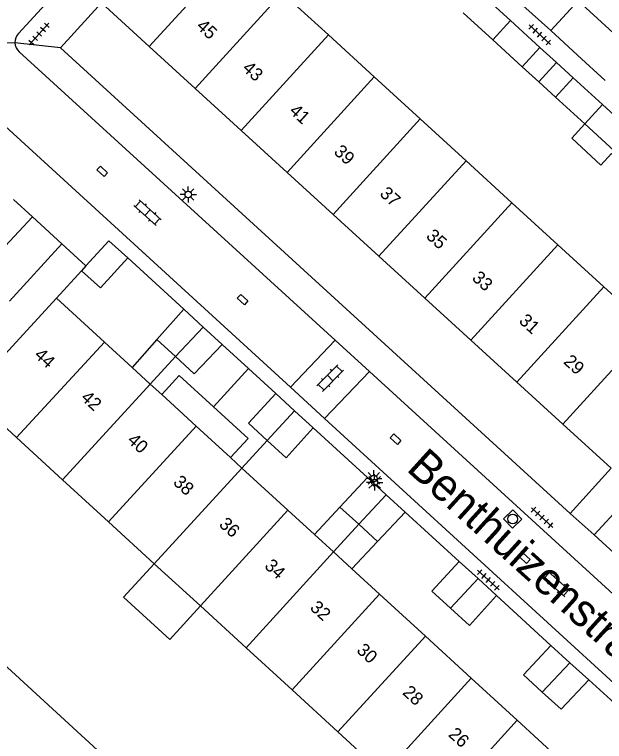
# Model space of a CAD drawing. Extents: x 128000 to 131008, y 398996 to 402500.
# Drawn here: x 129052.1 to 129097.6, y 399431.8 to 399487.9 of the extents above; entities that cross this region are included whole.
import ezdxf

# ---------------------------------------------------------------- set-up
doc = ezdxf.new("R2010")
doc.units = 0
for name, color, linetype in [('gg-afsc-erfafscheiding', 7, 'Continuous'), ('gg-anno-huisnummerreeks BGT', 7, 'Continuous'), ('gg-anno-openbare ruimte label', 7, 'Continuous'), ('gg-bbg-bijgebouw', 7, 'Continuous'), ('gg-bbg-gedigitaliseerde bebouwing', 7, 'Continuous'), ('gg-bbg-gedigitaliseerde bijgebouw', 7, 'Continuous'), ('gg-bbg-hoofdgebouw', 7, 'Continuous'), ('gg-bbg-luifel en loopbrug', 7, 'Continuous'), ('gg-bbg-tussenscheiding', 7, 'Continuous'), ('gg-knt-verharding', 7, 'Continuous'), ('gg-kntw-beschoeiing', 7, 'Continuous'), ('gt-grn-weggrens', 7, 'Continuous'), ('gt-symb-klinker verharding', 7, 'Continuous'), ('gt-symb-kolk center center', 7, 'Continuous'), ('gt-symb-lichtmast', 7, 'Continuous'), ('gt-symb-rioolschacht', 7, 'Continuous'), ('gt-symb-tegel verharding', 7, 'Continuous')]:
    doc.layers.add(name, color=color, linetype=linetype)

# ---------------------------------------------------------------- blocks, each defined once
blk = doc.blocks.new('gt0-TEG1')
at = {"layer": 'gt-symb-tegel verharding'}
for p, q in [((-1.125, 0), (1.125, 0)), ((-0.9, -0.25), (-0.9, 0.25)), ((-0.45, -0.25), (-0.45, 0.25)), ((0, -0.25), (0, 0.25)), ((0.45, -0.25), (0.45, 0.25)), ((0.9, -0.25), (0.9, 0.25))]:
    blk.add_line(p, q, dxfattribs=at)
blk = doc.blocks.new('gt0-KOLKCC')
at = {"layer": 'gt-symb-kolk center center'}
blk.add_lwpolyline([(-0.375, 0.2), (0.375, 0.2), (0.375, -0.2), (-0.375, -0.2)], close=True, dxfattribs=at)
blk = doc.blocks.new('gt0-KL1')
at = {"layer": 'gt-symb-klinker verharding'}
for p, q in [((-1.15, 0.3), (1.15, 0.3)), ((-1, -0.3), (-1, 0.3)), ((-0.5, 0.3), (-0.5, 0.45)), ((0, -0.3), (0, 0.3)), ((0.5, 0.3), (0.5, 0.45)), ((1, -0.3), (1, 0.3)), ((-1.15, -0.3), (1.15, -0.3)), ((-0.5, -0.45), (-0.5, -0.3)), ((0.5, -0.45), (0.5, -0.3))]:
    blk.add_line(p, q, dxfattribs=at)
blk = doc.blocks.new('gt0-LMAST')
at = {"layer": 'gt-symb-lichtmast'}
for p, q in [((-0.005, 0.246), (-0.005, 0.621)), ((-0.182, 0.173), (-0.447, 0.438)), ((0.172, 0.173), (0.437, 0.438)), ((-0.255, -0.004), (-0.63, -0.004)), ((-0.182, -0.181), (-0.447, -0.446)), ((-0.005, -0.254), (-0.005, -0.629)), ((0.437, -0.446), (0.172, -0.181)), ((0.245, -0.004), (0.62, -0.004))]:
    blk.add_line(p, q, dxfattribs=at)
blk.add_circle((-0.005, -0.004), 0.25, dxfattribs=at)
blk = doc.blocks.new('gt0-RS')
at = {"layer": 'gt-symb-rioolschacht'}
blk.add_lwpolyline([(-0.5, -0.5), (0.5, -0.5), (0.5, 0.5), (-0.5, 0.5)], close=True, dxfattribs=at)
blk.add_circle((0, 0), 0.375, dxfattribs=at)

msp = doc.modelspace()

# ---------------------------------------------------------------- linework, layer by layer
at = {"layer": 'gg-afsc-erfafscheiding'}
msp.add_line((129091.27, 399488.59), (129093.41, 399486.651), dxfattribs=at)
at = {"layer": 'gg-bbg-bijgebouw'}
for p, q in [((129053.43, 399472.3), (129051.98, 399473.63)), ((129051.33, 399470.02), (129053.43, 399472.3)), ((129057.56, 399468.502), (129057.22, 399468.13)), ((129065.1, 399465.17), (129063.03, 399462.83)), ((129066.614, 399463.784), (129065.1, 399465.17)), ((129068.061, 399462.46), (129066.614, 399463.784)), ((129063.03, 399462.83), (129064.472, 399461.512)), ((129073.655, 399457.335), (129072.21, 399458.66)), ((129075.1, 399456.01), (129073.655, 399457.335)), ((129079.27, 399452.19), (129077.15, 399449.91)), ((129080.73, 399450.86), (129079.27, 399452.19)), ((129082.19, 399449.53), (129080.73, 399450.86)), ((129077.15, 399449.91), (129078.6, 399448.585)), ((129080.05, 399447.26), (129082.19, 399449.53)), ((129078.6, 399448.585), (129080.05, 399447.26)), ((129087.803, 399444.393), (129086.35, 399445.72)), ((129089.23, 399443.09), (129087.803, 399444.393)), ((129094.89, 399437.91), (129093.43, 399439.23)), ((129096.35, 399436.59), (129094.89, 399437.91))]:
    msp.add_line(p, q, dxfattribs=at)
for points in [[(129060.78, 399469.12), (129059.33, 399470.44), (129057.56, 399468.502)], [(129057.22, 399468.13), (129058.68, 399466.81), (129060.78, 399469.12)], [(129064.472, 399461.512), (129065.92, 399460.19), (129068.061, 399462.46)], [(129072.21, 399458.66), (129070.09, 399456.37), (129071.548, 399455.038)], [(129071.548, 399455.038), (129073, 399453.71), (129075.1, 399456.01)], [(129086.35, 399445.72), (129084.24, 399443.44), (129085.693, 399442.113)], [(129085.693, 399442.113), (129087.14, 399440.79), (129089.23, 399443.09)], [(129093.43, 399439.23), (129091.31, 399436.97), (129092.763, 399435.643)], [(129092.763, 399435.643), (129094.21, 399434.32), (129096.35, 399436.59)]]:
    msp.add_lwpolyline(points, dxfattribs=at)
at = {"layer": 'gg-bbg-gedigitaliseerde bebouwing'}
for p, q in [((129052.208, 399455.274), (129048.52, 399458.65)), ((129055.764, 399452.018), (129052.208, 399455.274)), ((129059.309, 399448.772), (129055.764, 399452.018)), ((129062.833, 399445.546), (129059.309, 399448.772)), ((129066.39, 399442.289), (129062.833, 399445.546)), ((129069.924, 399439.054), (129066.39, 399442.289)), ((129073.463, 399435.814), (129069.924, 399439.054)), ((129076.992, 399432.583), (129073.463, 399435.814)), ((129080.534, 399429.34), (129076.992, 399432.583))]:
    msp.add_line(p, q, dxfattribs=at)
at = {"layer": 'gg-bbg-gedigitaliseerde bijgebouw'}
for p, q in [((129088.04, 399489.5), (129090.303, 399487.432)), ((129088.94, 399485.94), (129086.67, 399488.01)), ((129090.303, 399487.432), (129092.57, 399485.36)), ((129095.48, 399484.75), (129093.41, 399486.651)), ((129091.21, 399483.87), (129088.94, 399485.94)), ((129092.57, 399485.36), (129091.21, 399483.87)), ((129097.605, 399482.811), (129095.48, 399484.75)), ((129093.77, 399481.53), (129095.13, 399483.02)), ((129097.4, 399480.95), (129095.13, 399483.02)), ((129096.04, 399479.46), (129093.77, 399481.53)), ((129099.66, 399478.89), (129097.4, 399480.95))]:
    msp.add_line(p, q, dxfattribs=at)
for points in [[(129099.085, 399484.431), (129099.712, 399485.114), (129095.528, 399488.956), (129093.41, 399486.651)], [(129096.04, 399479.46), (129098.3, 399477.39), (129099.66, 399478.89)]]:
    msp.add_lwpolyline(points, dxfattribs=at)
at = {"layer": 'gg-bbg-hoofdgebouw'}
for p, q in [((129072.711, 399489.561), (129076.259, 399486.319)), ((129062.445, 399485.425), (129058.755, 399488.795)), ((129076.259, 399486.319), (129079.799, 399483.083)), ((129065.988, 399482.189), (129062.445, 399485.425)), ((129079.799, 399483.083), (129083.339, 399479.848)), ((129069.533, 399478.952), (129065.988, 399482.189)), ((129083.339, 399479.848), (129086.885, 399476.608)), ((129073.071, 399475.722), (129069.533, 399478.952)), ((129086.885, 399476.608), (129090.424, 399473.373)), ((129076.619, 399472.482), (129073.071, 399475.722)), ((129090.424, 399473.373), (129093.966, 399470.136)), ((129080.16, 399469.248), (129076.619, 399472.482)), ((129093.966, 399470.136), (129097.509, 399466.898)), ((129083.707, 399466.008), (129080.16, 399469.248)), ((129097.509, 399466.898), (129101.051, 399463.66)), ((129048.52, 399458.65), (129055.29, 399466.02)), ((129055.29, 399466.02), (129058.982, 399462.639)), ((129087.243, 399462.779), (129083.707, 399466.008)), ((129058.982, 399462.639), (129061.125, 399460.677)), ((129090.79, 399459.54), (129087.243, 399462.779)), ((129061.125, 399460.677), (129062.52, 399459.4)), ((129062.52, 399459.4), (129063.405, 399458.589)), ((129094.334, 399456.304), (129090.79, 399459.54)), ((129063.405, 399458.589), (129066.053, 399456.164)), ((129098.061, 399452.9), (129094.334, 399456.304)), ((129066.053, 399456.164), (129068.718, 399453.724)), ((129068.718, 399453.724), (129069.593, 399452.923)), ((129069.593, 399452.923), (129073.132, 399449.682)), ((129073.132, 399449.682), (129075.188, 399447.8)), ((129075.188, 399447.8), (129076.661, 399446.451)), ((129076.661, 399446.451), (129078.07, 399445.16)), ((129078.07, 399445.16), (129080.202, 399443.208)), ((129080.202, 399443.208), (129083.744, 399439.964)), ((129083.744, 399439.964), (129087.284, 399436.723)), ((129087.284, 399436.723), (129090.822, 399433.482)), ((129090.822, 399433.482), (129094.342, 399430.259))]:
    msp.add_line(p, q, dxfattribs=at)
at = {"layer": 'gg-bbg-luifel en loopbrug'}
for p, q in [((129092.57, 399485.36), (129093.85, 399484.19)), ((129091.21, 399483.87), (129092.49, 399482.7)), ((129092.49, 399482.7), (129093.85, 399484.19)), ((129093.85, 399484.19), (129095.13, 399483.02)), ((129092.49, 399482.7), (129093.77, 399481.53)), ((129063.03, 399462.83), (129061.125, 399460.677)), ((129068.061, 399462.46), (129070.105, 399460.588)), ((129064.472, 399461.512), (129062.52, 399459.4)), ((129067.404, 399457.639), (129070.105, 399460.588)), ((129070.105, 399460.588), (129072.21, 399458.66)), ((129071.548, 399455.038), (129069.593, 399452.923)), ((129077.15, 399449.91), (129075.188, 399447.8)), ((129078.6, 399448.585), (129076.661, 399446.451)), ((129080.05, 399447.26), (129078.07, 399445.16))]:
    msp.add_line(p, q, dxfattribs=at)
for points in [[(129096.04, 399479.46), (129095.027, 399478.354), (129097.288, 399476.284), (129098.104, 399477.175), (129099.386, 399476.002)], [(129063.405, 399458.589), (129064.756, 399460.064), (129067.404, 399457.639)], [(129067.404, 399457.639), (129070.068, 399455.199), (129068.718, 399453.724)], [(129062.833, 399445.546), (129060.469, 399442.965), (129064.026, 399439.708), (129066.39, 399442.289)]]:
    msp.add_lwpolyline(points, dxfattribs=at)
at = {"layer": 'gg-bbg-tussenscheiding'}
for p, q in [((129062.445, 399485.425), (129069.174, 399492.794)), ((129065.988, 399482.189), (129072.711, 399489.561)), ((129090.303, 399487.432), (129088.94, 399485.94)), ((129069.533, 399478.952), (129076.259, 399486.319)), ((129073.071, 399475.722), (129079.799, 399483.083)), ((129097.4, 399480.95), (129096.04, 399479.46)), ((129076.619, 399472.482), (129083.339, 399479.848)), ((129080.16, 399469.248), (129086.885, 399476.608)), ((129083.707, 399466.008), (129090.424, 399473.373)), ((129087.243, 399462.779), (129093.966, 399470.136)), ((129090.79, 399459.54), (129097.509, 399466.898)), ((129064.472, 399461.512), (129066.614, 399463.784)), ((129094.334, 399456.304), (129101.051, 399463.66)), ((129052.208, 399455.274), (129058.982, 399462.639)), ((129055.764, 399452.018), (129062.52, 399459.4)), ((129071.548, 399455.038), (129073.655, 399457.335)), ((129059.309, 399448.772), (129066.053, 399456.164)), ((129062.833, 399445.546), (129069.593, 399452.923)), ((129078.6, 399448.585), (129080.73, 399450.86)), ((129066.39, 399442.289), (129073.132, 399449.682)), ((129069.924, 399439.054), (129076.661, 399446.451)), ((129085.693, 399442.113), (129087.803, 399444.393)), ((129073.463, 399435.814), (129080.202, 399443.208)), ((129076.992, 399432.583), (129083.744, 399439.964)), ((129092.763, 399435.643), (129094.89, 399437.91)), ((129080.534, 399429.34), (129087.284, 399436.723)), ((129084.082, 399426.092), (129090.822, 399433.482))]:
    msp.add_line(p, q, dxfattribs=at)
at = {"layer": 'gg-knt-verharding'}
for p, q in [((129055.6, 399485.32), (129058.755, 399488.795)), ((129054.428, 399488.676), (129052.36, 399486.43)), ((129052.404, 399485.014), (129076.785, 399462.79)), ((129094.9, 399449.41), (129055.6, 399485.32)), ((129073.329, 399459.162), (129045.278, 399484.798)), ((129055.71, 399470.21), (129053.43, 399472.3)), ((129051.67, 399465.8), (129055.71, 399470.21)), ((129060.78, 399469.12), (129065.1, 399465.17)), ((129055.29, 399466.02), (129057.22, 399468.13)), ((129073.329, 399459.162), (129076.785, 399462.79)), ((129076.785, 399462.79), (129079.427, 399460.364)), ((129075.966, 399456.731), (129079.427, 399460.364)), ((129079.427, 399460.364), (129098.812, 399442.665)), ((129075.966, 399456.731), (129073.329, 399459.162)), ((129107.257, 399428.103), (129075.966, 399456.731)), ((129075.1, 399456.01), (129079.27, 399452.19)), ((129098.061, 399452.9), (129094.9, 399449.41)), ((129096.75, 399447.78), (129100.79, 399452.16)), ((129082.19, 399449.53), (129086.35, 399445.72)), ((129102.54, 399442.48), (129096.75, 399447.78)), ((129089.23, 399443.09), (129093.43, 399439.23)), ((129119.83, 399415.06), (129096.35, 399436.59))]:
    msp.add_line(p, q, dxfattribs=at)
for centre, radius, start, end in [((129053.075, 399485.743), 0.992, 136.1535, 181.7394), ((129053.074, 399485.744), 0.991, 181.7731, 227.4232)]:
    msp.add_arc(centre, radius, start, end, dxfattribs=at)
at = {"layer": 'gg-kntw-beschoeiing'}
msp.add_lwpolyline([(129093.5, 399398.98), (129041.7, 399446.55), (129038.87, 399446.68), (129038.161, 399447.283)], dxfattribs=at)
at = {"layer": 'gt-grn-weggrens'}
for p, q in [((129052.084, 399485.713), (129044.97, 399485.401)), ((129055.6, 399485.32), (129052.084, 399485.713)), ((129055.71, 399470.21), (129057.56, 399468.502)), ((129096.75, 399447.78), (129094.9, 399449.41))]:
    msp.add_line(p, q, dxfattribs=at)

# ---------------------------------------------------------------- block references
at = {"layer": 'gt-symb-klinker verharding'}
for p, rotation in [((129062.312, 399472.617), -41.83814925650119), ((129076.4, 399459.864), 45.32415936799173), ((129093.855, 399443.977), -41.83814925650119)]:
    msp.add_blockref('gt0-KL1', p, dxfattribs=dict(at, rotation=rotation))
at = {"layer": 'gt-symb-kolk center center'}
for p, rotation in [((129058.819, 399475.801), 137.6761834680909), ((129069.647, 399465.915), 137.59519959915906), ((129081.44, 399455.151), -42.60899614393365), ((129091.415, 399445.967), 137.3910038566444)]:
    msp.add_blockref('gt0-KOLKCC', p, dxfattribs=dict(at, rotation=rotation))
at = {"layer": 'gt-symb-lichtmast'}
for p in [(129065.457, 399474.02), (129079.774, 399452.131), (129079.836, 399451.821)]:
    msp.add_blockref('gt0-LMAST', p, dxfattribs=at)
at = {"layer": 'gt-symb-rioolschacht', "rotation": 43.29864539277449}
msp.add_blockref('gt0-RS', (129090.472, 399448.997), dxfattribs=at)
at = {"layer": 'gt-symb-tegel verharding'}
for p, rotation in [((129053.947, 399486.392), 47.91906958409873), ((129092.566, 399486.34), -42.52804406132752), ((129092.748, 399449.108), -42.36616983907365), ((129088.591, 399444.291), -42.36616983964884)]:
    msp.add_blockref('gt0-TEG1', p, dxfattribs=dict(at, rotation=rotation))

# ---------------------------------------------------------------- texts
at = {"layer": 'gg-anno-huisnummerreeks BGT'}
for s, rotation, p in [('45', 317.6, (129066.017, 399486.903)), ('43', 317.6, (129069.56, 399483.667)), ('41', 317.6, (129073.18, 399480.362)), ('39', 317.6, (129076.618, 399477.223)), ('37', 317.6, (129080.16, 399473.989)), ('35', 317.6, (129083.734, 399470.724)), ('33', 317.6, (129087.275, 399467.49)), ('31', 317.6, (129090.895, 399464.184)), ('44', 317.5, (129053.51, 399461.548)), ('29', 317.6, (129094.335, 399461.043)), ('42', 317.6, (129057.101, 399458.259)), ('40', 317.5, (129060.687, 399454.976)), ('38', 317.6, (129064.224, 399451.736)), ('36', 317.5, (129067.763, 399448.496)), ('34', 317.6, (129071.27, 399445.284)), ('32', 317.5, (129074.781, 399442.07)), ('30', 317.5, (129078.374, 399438.78)), ('28', 317.6, (129081.915, 399435.536)), ('26', 317.5, (129085.453, 399432.297))]:
    msp.add_text(s, height=1, rotation=rotation, dxfattribs=at).set_placement(p)
at = {"layer": 'gg-anno-openbare ruimte label'}
msp.add_text('Benthuizenstraat', height=2.5, rotation=317.8, dxfattribs=at).set_placement((129082.201, 399452.776))

doc.saveas('drawing.dxf')
